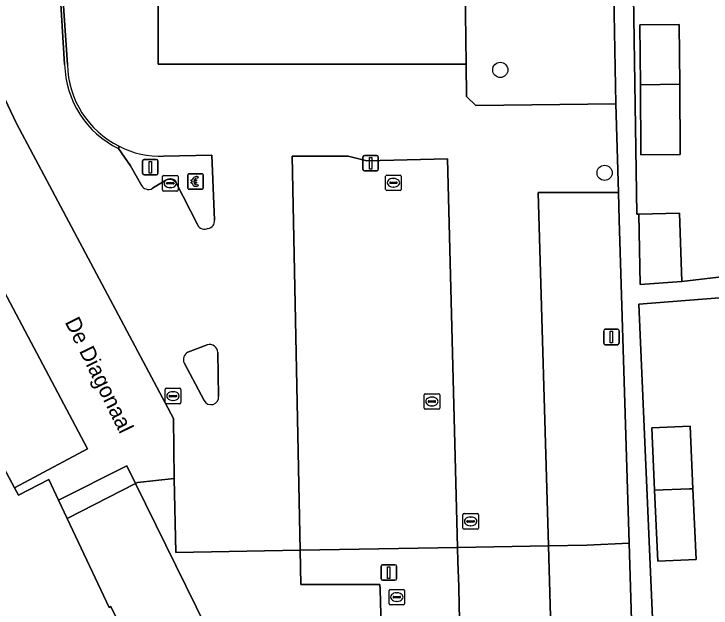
# Model space of a CAD drawing. Extents: x 161087 to 161926, y 382572 to 383873.
# Drawn here: x 161616.46 to 161661.33, y 383422.07 to 383460.31 of the extents above; entities that cross this region are included whole.
import ezdxf

# ---------------------------------------------------------------- set-up
doc = ezdxf.new("R2010")
doc.units = 0
for name, color, linetype in [('IMGEO_Betaalautomaat', 7, 'Continuous'), ('IMGEO_Boom', 7, 'Continuous'), ('IMGEO_Erf', 7, 'Continuous'), ('IMGEO_Groenvoorziening', 7, 'Continuous'), ('IMGEO_Kolk', 7, 'Continuous'), ('IMGEO_Lichtmast', 7, 'Continuous'), ('IMGEO_Muur', 7, 'Continuous'), ('IMGEO_Openbare_ruimte_label', 7, 'Continuous'), ('IMGEO_Pand', 7, 'Continuous'), ('IMGEO_Parkeervlak_gesloten', 7, 'Continuous'), ('IMGEO_Parkeervlak_open', 7, 'Continuous'), ('IMGEO_Rijbaan_lokaal_gesloten', 7, 'Continuous'), ('IMGEO_Rijbaan_lokaal_open', 7, 'Continuous'), ('IMGEO_Verkeerseiland_open', 7, 'Continuous'), ('IMGEO_Voetpad_open', 7, 'Continuous')]:
    doc.layers.add(name, color=color, linetype=linetype)

msp = doc.modelspace()

# ---------------------------------------------------------------- linework, layer by layer
at = {"layer": 'IMGEO_Betaalautomaat'}
for p, q in [((161627.642, 383449.106), (161627.642, 383449.947)), ((161627.642, 383449.947), (161627.642, 383449.106)), ((161627.717, 383450.03), (161628.558, 383450.03)), ((161628.558, 383450.03), (161627.717, 383450.03)), ((161628.641, 383449.956), (161628.641, 383449.115)), ((161628.641, 383449.115), (161628.641, 383449.956)), ((161627.925, 383449.494), (161627.925, 383449.562)), ((161628.046, 383449.562), (161628.046, 383449.494)), ((161628.304, 383449.835), (161628.287, 383449.735)), ((161628.567, 383449.031), (161627.726, 383449.031)), ((161627.726, 383449.031), (161628.567, 383449.031)), ((161628.291, 383449.329), (161628.313, 383449.242))]:
    msp.add_line(p, q, dxfattribs=at)
for points in [[(161627.925, 383449.562), (161627.856, 383449.562), (161627.856, 383449.631), (161627.935, 383449.631)], [(161627.93, 383449.425), (161627.856, 383449.425), (161627.856, 383449.494), (161627.925, 383449.494)], [(161628.057, 383449.631), (161628.204, 383449.631), (161628.204, 383449.562), (161628.046, 383449.562)], [(161628.046, 383449.494), (161628.204, 383449.494), (161628.204, 383449.425), (161628.06, 383449.425)]]:
    msp.add_lwpolyline(points, dxfattribs=at)
for centre, radius, start, end in [((161627.72, 383449.953), 0.0779, 92.4484, 184.2845), ((161627.72, 383449.953), 0.0779, 92.4484, 184.2845), ((161628.564, 383449.953), 0.0779, 2.4484, 94.2845), ((161628.564, 383449.953), 0.0779, 2.4484, 94.2845), ((161628.191, 383449.48), 0.267, 191.8096, 297.0389), ((161628.218, 383449.555), 0.293, 73.014, 165.0139), ((161628.224, 383449.568), 0.179, 69.3236, 159.5683), ((161628.224, 383449.495), 0.179, 202.7625, 291.8693), ((161627.72, 383449.109), 0.0779, 182.4484, 274.2845), ((161627.72, 383449.109), 0.0779, 182.4484, 274.2845), ((161628.564, 383449.109), 0.0779, 272.4484, 4.2845), ((161628.564, 383449.109), 0.0779, 272.4484, 4.2845)]:
    msp.add_arc(centre, radius, start, end, dxfattribs=at)
at = {"layer": 'IMGEO_Boom'}
for centre in [(161647.76, 383456.711), (161654.477, 383450.089)]:
    msp.add_circle(centre, 0.489, dxfattribs=at)
at = {"layer": 'IMGEO_Erf'}
for points in [[(161665.197, 383522.388), (161655.549, 383521.539), (161656.228, 383468.512), (161656.55, 383447.435), (161656.677, 383447.437), (161659.292, 383447.485), (161659.455, 383443.097), (161669.267, 383444.261)], [(161662.961, 383442.118), (161656.686, 383441.636), (161658.506, 383399.732), (161656.705, 383399.701), (161656.807, 383393.684), (161656.812, 383393.371), (161656.568, 383393.353), (161659.584, 383364.007), (161658.918, 383363.919), (161659.28, 383360.491), (161664.252, 383361.015)]]:
    msp.add_lwpolyline(points, dxfattribs=at)
for points in [[(161659.312, 383455.787), (161659.345, 383451.265), (161656.816, 383451.246), (161656.783, 383455.748), (161656.754, 383459.609), (161659.283, 383459.627)], [(161660.365, 383425.196), (161657.896, 383425.087), (161657.695, 383429.657), (161657.518, 383433.679), (161659.987, 383433.788), (161660.165, 383429.756)]]:
    msp.add_lwpolyline(points, close=True, dxfattribs=at)
at = {"layer": 'IMGEO_Groenvoorziening'}
msp.add_lwpolyline([(161641.438, 383462.773), (161644.391, 383462.747), (161645.51, 383461.985), (161645.568, 383457.09), (161645.593, 383454.993), (161646.18, 383454.413), (161655.195, 383454.536), (161655.027, 383463.821)], dxfattribs=at)
at = {"layer": 'IMGEO_Kolk'}
for p, q in [((161626.091, 383449.916), (161626.943, 383449.916)), ((161640.383, 383449.021), (161640.383, 383449.873)), ((161640.458, 383449.947), (161641.31, 383449.947)), ((161641.384, 383449.873), (161641.384, 383449.021)), ((161626.016, 383448.99), (161626.016, 383449.842)), ((161626.318, 383449.459), (161626.716, 383449.459)), ((161626.504, 383449.696), (161626.529, 383449.696)), ((161627.017, 383449.842), (161627.017, 383448.99)), ((161640.642, 383449.441), (161640.642, 383449.453)), ((161640.685, 383449.49), (161641.083, 383449.49)), ((161640.871, 383449.727), (161640.896, 383449.727)), ((161641.126, 383449.453), (161641.126, 383449.441)), ((161626.275, 383449.41), (161626.275, 383449.422)), ((161626.713, 383449.373), (161626.315, 383449.373)), ((161626.527, 383449.136), (161626.502, 383449.136)), ((161626.759, 383449.422), (161626.759, 383449.41)), ((161641.08, 383449.404), (161640.682, 383449.404)), ((161640.894, 383449.167), (161640.869, 383449.167)), ((161626.943, 383448.916), (161626.091, 383448.916)), ((161641.31, 383448.947), (161640.458, 383448.947)), ((161626.191, 383435.294), (161626.191, 383436.146)), ((161626.266, 383436.22), (161627.118, 383436.22)), ((161626.679, 383436), (161626.704, 383436)), ((161627.192, 383436.146), (161627.192, 383435.294)), ((161626.45, 383435.714), (161626.45, 383435.726)), ((161626.888, 383435.677), (161626.49, 383435.677)), ((161626.493, 383435.763), (161626.891, 383435.763)), ((161626.934, 383435.726), (161626.934, 383435.714)), ((161642.859, 383434.942), (161642.859, 383435.794)), ((161642.934, 383435.868), (161643.786, 383435.868)), ((161643.347, 383435.648), (161643.372, 383435.648)), ((161643.86, 383435.794), (161643.86, 383434.942)), ((161627.118, 383435.22), (161626.266, 383435.22)), ((161626.702, 383435.44), (161626.677, 383435.44)), ((161643.118, 383435.362), (161643.118, 383435.374)), ((161643.556, 383435.325), (161643.158, 383435.325)), ((161643.161, 383435.411), (161643.559, 383435.411)), ((161643.37, 383435.088), (161643.345, 383435.088)), ((161643.602, 383435.374), (161643.602, 383435.362)), ((161643.786, 383434.868), (161642.934, 383434.868)), ((161645.352, 383427.225), (161645.352, 383428.077)), ((161645.427, 383428.151), (161646.279, 383428.151)), ((161645.84, 383427.931), (161645.865, 383427.931)), ((161646.353, 383428.077), (161646.353, 383427.225)), ((161645.611, 383427.645), (161645.611, 383427.657)), ((161646.049, 383427.608), (161645.651, 383427.608)), ((161645.654, 383427.694), (161646.052, 383427.694)), ((161646.095, 383427.657), (161646.095, 383427.645)), ((161646.279, 383427.151), (161645.427, 383427.151)), ((161645.863, 383427.371), (161645.838, 383427.371)), ((161640.603, 383422.351), (161640.603, 383423.203)), ((161640.678, 383423.277), (161641.53, 383423.277)), ((161641.091, 383423.057), (161641.116, 383423.057)), ((161641.604, 383423.203), (161641.604, 383422.351)), ((161640.862, 383422.771), (161640.862, 383422.783)), ((161641.3, 383422.734), (161640.902, 383422.734)), ((161640.905, 383422.82), (161641.303, 383422.82)), ((161641.346, 383422.783), (161641.346, 383422.771)), ((161641.53, 383422.277), (161640.678, 383422.277)), ((161641.114, 383422.497), (161641.089, 383422.497))]:
    msp.add_line(p, q, dxfattribs=at)
for points in [[(161626.091, 383449.916), (161626.943, 383449.916)], [(161640.383, 383449.021), (161640.383, 383449.873)], [(161640.458, 383449.947), (161641.31, 383449.947)], [(161641.384, 383449.873), (161641.384, 383449.021)], [(161626.016, 383448.99), (161626.016, 383449.842)], [(161627.017, 383449.842), (161627.017, 383448.99)], [(161626.943, 383448.916), (161626.091, 383448.916)], [(161641.31, 383448.947), (161640.458, 383448.947)], [(161626.191, 383435.294), (161626.191, 383436.146)], [(161626.266, 383436.22), (161627.118, 383436.22)], [(161627.192, 383436.146), (161627.192, 383435.294)], [(161642.859, 383434.942), (161642.859, 383435.794)], [(161642.934, 383435.868), (161643.786, 383435.868)], [(161643.86, 383435.794), (161643.86, 383434.942)], [(161627.118, 383435.22), (161626.266, 383435.22)], [(161643.786, 383434.868), (161642.934, 383434.868)], [(161645.352, 383427.225), (161645.352, 383428.077)], [(161645.427, 383428.151), (161646.279, 383428.151)], [(161646.353, 383428.077), (161646.353, 383427.225)], [(161646.279, 383427.151), (161645.427, 383427.151)], [(161640.603, 383422.351), (161640.603, 383423.203)], [(161640.678, 383423.277), (161641.53, 383423.277)], [(161641.604, 383423.203), (161641.604, 383422.351)], [(161641.53, 383422.277), (161640.678, 383422.277)]]:
    msp.add_lwpolyline(points, dxfattribs=at)
for centre, radius, start, end in [((161626.093, 383449.84), 0.0765, 91.552, 178.448), ((161626.093, 383449.84), 0.0765, 91.552, 178.448), ((161626.941, 383449.84), 0.0765, 1.552, 88.448), ((161626.941, 383449.84), 0.0765, 1.552, 88.448), ((161640.46, 383449.871), 0.0765, 91.552, 178.448), ((161640.46, 383449.871), 0.0765, 91.552, 178.448), ((161641.308, 383449.871), 0.0765, 1.552, 88.448), ((161641.308, 383449.871), 0.0765, 1.552, 88.448), ((161626.315, 383449.419), 0.0403, 85.8775, 175.7526), ((161626.72, 383449.421), 0.0386, 1.7309, 96.639), ((161640.682, 383449.45), 0.0403, 85.8775, 175.7526), ((161640.679, 383449.44), 0.0366, 178.938, 274.7102), ((161641.083, 383449.447), 0.043, 264.8664, 352.4533), ((161641.087, 383449.452), 0.0386, 1.7309, 96.639), ((161626.093, 383448.992), 0.0765, 181.552, 268.448), ((161626.093, 383448.992), 0.0765, 181.552, 268.448), ((161626.312, 383449.409), 0.0366, 178.938, 274.7102), ((161626.716, 383449.416), 0.043, 264.8664, 352.4533), ((161626.941, 383448.992), 0.0765, 271.552, 358.448), ((161626.941, 383448.992), 0.0765, 271.552, 358.448), ((161640.46, 383449.023), 0.0765, 181.552, 268.448), ((161640.46, 383449.023), 0.0765, 181.552, 268.448), ((161641.308, 383449.023), 0.0765, 271.552, 358.448), ((161641.308, 383449.023), 0.0765, 271.552, 358.448), ((161626.268, 383436.144), 0.0765, 91.552, 178.448), ((161626.268, 383436.144), 0.0765, 91.552, 178.448), ((161627.116, 383436.144), 0.0765, 1.552, 88.448), ((161627.116, 383436.144), 0.0765, 1.552, 88.448), ((161626.49, 383435.723), 0.0403, 85.8775, 175.7526), ((161626.487, 383435.713), 0.0366, 178.938, 274.7102), ((161626.891, 383435.72), 0.043, 264.8664, 352.4533), ((161626.895, 383435.725), 0.0386, 1.7309, 96.639), ((161642.936, 383435.792), 0.0765, 91.552, 178.448), ((161642.936, 383435.792), 0.0765, 91.552, 178.448), ((161643.784, 383435.792), 0.0765, 1.552, 88.448), ((161643.784, 383435.792), 0.0765, 1.552, 88.448), ((161626.268, 383435.296), 0.0765, 181.552, 268.448), ((161626.268, 383435.296), 0.0765, 181.552, 268.448), ((161627.116, 383435.296), 0.0765, 271.552, 358.448), ((161627.116, 383435.296), 0.0765, 271.552, 358.448), ((161643.158, 383435.371), 0.0403, 85.8775, 175.7526), ((161643.155, 383435.361), 0.0366, 178.938, 274.7102), ((161643.559, 383435.368), 0.043, 264.8664, 352.4533), ((161643.563, 383435.373), 0.0386, 1.7309, 96.639), ((161642.936, 383434.944), 0.0765, 181.552, 268.448), ((161642.936, 383434.944), 0.0765, 181.552, 268.448), ((161643.784, 383434.944), 0.0765, 271.552, 358.448), ((161643.784, 383434.944), 0.0765, 271.552, 358.448), ((161645.429, 383428.075), 0.0765, 91.552, 178.448), ((161645.429, 383428.075), 0.0765, 91.552, 178.448), ((161646.277, 383428.075), 0.0765, 1.552, 88.448), ((161646.277, 383428.075), 0.0765, 1.552, 88.448), ((161645.651, 383427.654), 0.0403, 85.8775, 175.7526), ((161645.648, 383427.644), 0.0366, 178.938, 274.7102), ((161646.052, 383427.651), 0.043, 264.8664, 352.4533), ((161646.056, 383427.656), 0.0386, 1.7309, 96.639), ((161645.429, 383427.227), 0.0765, 181.552, 268.448), ((161645.429, 383427.227), 0.0765, 181.552, 268.448), ((161646.277, 383427.227), 0.0765, 271.552, 358.448), ((161646.277, 383427.227), 0.0765, 271.552, 358.448), ((161640.68, 383423.201), 0.0765, 91.552, 178.448), ((161640.68, 383423.201), 0.0765, 91.552, 178.448), ((161641.528, 383423.201), 0.0765, 1.552, 88.448), ((161641.528, 383423.201), 0.0765, 1.552, 88.448), ((161640.902, 383422.78), 0.0403, 85.8775, 175.7526), ((161640.899, 383422.77), 0.0366, 178.938, 274.7102), ((161641.303, 383422.777), 0.043, 264.8664, 352.4533), ((161641.307, 383422.782), 0.0386, 1.7309, 96.639), ((161640.68, 383422.353), 0.0765, 181.552, 268.448), ((161640.68, 383422.353), 0.0765, 181.552, 268.448), ((161641.528, 383422.353), 0.0765, 271.552, 358.448), ((161641.528, 383422.353), 0.0765, 271.552, 358.448)]:
    msp.add_arc(centre, radius, start, end, dxfattribs=at)
for centre, major_axis, ratio, start_param, end_param in [((161626.503, 383449.416), (-0.387, 0.002), 0.722429, 4.712389, 7.853982), ((161626.528, 383449.416), (-0.39, 0.002), 0.717154, 1.570796, 4.712389), ((161640.87, 383449.447), (-0.387, 0.002), 0.722429, 4.712389, 7.853982), ((161640.895, 383449.447), (-0.39, 0.002), 0.717154, 1.570796, 4.712389), ((161626.678, 383435.72), (-0.387, 0.002), 0.722429, 4.712389, 7.853982), ((161626.703, 383435.72), (-0.39, 0.002), 0.717154, 1.570796, 4.712389), ((161643.346, 383435.368), (-0.387, 0.002), 0.722429, 4.712389, 7.853982), ((161643.371, 383435.368), (-0.39, 0.002), 0.717154, 1.570796, 4.712389), ((161645.839, 383427.651), (-0.387, 0.002), 0.722429, 4.712389, 7.853982), ((161645.864, 383427.651), (-0.39, 0.002), 0.717154, 1.570796, 4.712389), ((161641.09, 383422.777), (-0.387, 0.002), 0.722429, 4.712389, 7.853982), ((161641.115, 383422.777), (-0.39, 0.002), 0.717154, 1.570796, 4.712389)]:
    msp.add_ellipse(centre, major_axis=major_axis, ratio=ratio, start_param=start_param, end_param=end_param, dxfattribs=at)
at = {"layer": 'IMGEO_Lichtmast'}
for p, q in [((161624.738, 383450.05), (161624.738, 383450.85)), ((161624.738, 383450.85), (161624.738, 383450.05)), ((161624.838, 383450.95), (161625.628, 383450.95)), ((161625.628, 383450.95), (161624.838, 383450.95)), ((161625.728, 383450.85), (161625.728, 383450.05)), ((161625.728, 383450.05), (161625.728, 383450.85)), ((161638.921, 383450.307), (161638.921, 383451.107)), ((161638.921, 383451.107), (161638.921, 383450.307)), ((161639.021, 383451.207), (161639.811, 383451.207)), ((161639.811, 383451.207), (161639.021, 383451.207)), ((161639.911, 383451.107), (161639.911, 383450.307)), ((161639.911, 383450.307), (161639.911, 383451.107)), ((161625.628, 383449.95), (161624.838, 383449.95)), ((161624.838, 383449.95), (161625.628, 383449.95)), ((161639.811, 383450.207), (161639.021, 383450.207)), ((161639.021, 383450.207), (161639.811, 383450.207)), ((161654.517, 383440.023), (161655.307, 383440.023)), ((161655.307, 383440.023), (161654.517, 383440.023)), ((161654.417, 383439.123), (161654.417, 383439.923)), ((161654.417, 383439.923), (161654.417, 383439.123)), ((161655.407, 383439.923), (161655.407, 383439.123)), ((161655.407, 383439.123), (161655.407, 383439.923)), ((161655.307, 383439.023), (161654.517, 383439.023)), ((161654.517, 383439.023), (161655.307, 383439.023)), ((161640.088, 383423.96), (161640.088, 383424.76)), ((161640.088, 383424.76), (161640.088, 383423.96)), ((161640.188, 383424.86), (161640.978, 383424.86)), ((161640.978, 383424.86), (161640.188, 383424.86)), ((161641.078, 383424.76), (161641.078, 383423.96)), ((161641.078, 383423.96), (161641.078, 383424.76)), ((161640.978, 383423.86), (161640.188, 383423.86)), ((161640.188, 383423.86), (161640.978, 383423.86))]:
    msp.add_line(p, q, dxfattribs=at)
for points in [[(161625.158, 383450.825), (161625.308, 383450.825), (161625.308, 383450.075), (161625.158, 383450.075), (161625.158, 383450.825)], [(161639.341, 383451.082), (161639.491, 383451.082), (161639.491, 383450.332), (161639.341, 383450.332), (161639.341, 383451.082)], [(161654.837, 383439.898), (161654.987, 383439.898), (161654.987, 383439.148), (161654.837, 383439.148), (161654.837, 383439.898)], [(161640.508, 383424.735), (161640.658, 383424.735), (161640.658, 383423.985), (161640.508, 383423.985), (161640.508, 383424.735)]]:
    msp.add_lwpolyline(points, dxfattribs=at)
for centre, start, end in [((161624.838, 383450.85), 90, 180), ((161624.838, 383450.85), 90, 180), ((161625.628, 383450.85), 0, 90), ((161625.628, 383450.85), 360, 90), ((161639.021, 383451.107), 90, 180), ((161639.021, 383451.107), 90, 180), ((161639.811, 383451.107), 0, 90), ((161639.811, 383451.107), 360, 90), ((161624.838, 383450.05), 180, 270), ((161624.838, 383450.05), 180, 270), ((161625.628, 383450.05), 270, 0), ((161625.628, 383450.05), 270, 0), ((161639.021, 383450.307), 180, 270), ((161639.021, 383450.307), 180, 270), ((161639.811, 383450.307), 270, 0), ((161639.811, 383450.307), 270, 0), ((161654.517, 383439.923), 90, 180), ((161654.517, 383439.923), 90, 180), ((161655.307, 383439.923), 0, 90), ((161655.307, 383439.923), 360, 90), ((161654.517, 383439.123), 180, 270), ((161654.517, 383439.123), 180, 270), ((161655.307, 383439.123), 270, 0), ((161655.307, 383439.123), 270, 0), ((161640.188, 383424.76), 90, 180), ((161640.188, 383424.76), 90, 180), ((161640.978, 383424.76), 0, 90), ((161640.978, 383424.76), 360, 90), ((161640.188, 383423.96), 180, 270), ((161640.188, 383423.96), 180, 270), ((161640.978, 383423.96), 270, 0), ((161640.978, 383423.96), 270, 0)]:
    msp.add_arc(centre, 0.1, start, end, dxfattribs=at)
at = {"layer": 'IMGEO_Muur'}
for points in [[(161655.195, 383454.536), (161655.027, 383463.821)], [(161655.424, 383447.065), (161655.37, 383448.827), (161655.195, 383454.536)], [(161656.063, 383426.245), (161655.424, 383447.065)], [(161656.432, 383414.198), (161656.063, 383426.245)]]:
    msp.add_lwpolyline(points, dxfattribs=at)
at = {"layer": 'IMGEO_Pand'}
for points in [[(161656.783, 383455.748), (161659.312, 383455.787), (161659.283, 383459.627), (161656.754, 383459.609)], [(161656.783, 383455.748), (161656.816, 383451.246), (161659.345, 383451.265), (161659.312, 383455.787)], [(161656.755, 383442.905), (161659.455, 383443.097), (161659.292, 383447.485), (161656.677, 383447.437)], [(161657.695, 383429.657), (161659.937, 383429.738), (161660.165, 383429.756), (161659.987, 383433.788), (161657.518, 383433.679)], [(161657.695, 383429.657), (161657.896, 383425.087), (161660.365, 383425.196), (161660.165, 383429.756), (161659.937, 383429.738)]]:
    msp.add_lwpolyline(points, close=True, dxfattribs=at)
msp.add_lwpolyline([(161610.299, 383375.929), (161621.597, 383382.548), (161621.668, 383382.438), (161637.394, 383391.616), (161637.648, 383391.765), (161637.467, 383392.133), (161633.735, 383399.725), (161631.497, 383404.278), (161629.259, 383408.831), (161627.077, 383413.269), (161626.392, 383414.663), (161622.702, 383422.17), (161622.593, 383422.11), (161619.881, 383427.831), (161619.321, 383429.012), (161618.692, 383430.341), (161616.751, 383429.338), (161616.501, 383429.804), (161605.444, 383450.467), (161605.285, 383450.395), (161552.243, 383422.247)], dxfattribs=at)
at = {"layer": 'IMGEO_Parkeervlak_gesloten'}
for points in [[(161624.279, 383430.087), (161619.881, 383427.831), (161622.593, 383422.11), (161622.702, 383422.17), (161626.392, 383414.663), (161627.077, 383413.269), (161631.445, 383415.514)], [(161656.432, 383414.198), (161656.063, 383426.245), (161653.325, 383426.13), (161650.862, 383426.085), (161651.58, 383401.041), (161656.68, 383401.178), (161656.495, 383412.152)], [(161645.001, 383425.977), (161634.882, 383425.791), (161634.926, 383423.581), (161640.015, 383423.581), (161640.029, 383423.276), (161640.356, 383411.241), (161645.358, 383411.241), (161645.098, 383423.332), (161645.1, 383423.371), (161645.099, 383423.41), (161645.095, 383423.449), (161645.024, 383425.077)]]:
    msp.add_lwpolyline(points, close=True, dxfattribs=at)
at = {"layer": 'IMGEO_Parkeervlak_open'}
for points in [[(161645.51, 383461.985), (161644.391, 383462.747), (161641.438, 383462.773), (161639.719, 383462.768), (161626.526, 383462.663), (161626.123, 383462.661), (161625.736, 383462.659), (161625.736, 383457.09), (161645.568, 383457.09)], [(161609.313, 383454.717), (161605.727, 383452.834), (161605.904, 383452.48), (161604.701, 383451.855), (161605.444, 383450.467), (161616.501, 383429.804), (161621.194, 383432.323)], [(161644.359, 383450.98), (161639.161, 383450.849), (161637.971, 383451.168), (161634.374, 383451.168), (161634.882, 383425.791), (161645.001, 383425.977)], [(161655.424, 383447.065), (161655.37, 383448.827), (161650.21, 383448.827), (161650.862, 383426.085), (161653.325, 383426.13), (161656.063, 383426.245)], [(161624.279, 383430.087), (161623.722, 383431.219), (161619.321, 383429.012), (161619.881, 383427.831)]]:
    msp.add_lwpolyline(points, close=True, dxfattribs=at)
at = {"layer": 'IMGEO_Rijbaan_lokaal_gesloten'}
for points in [[(161634.882, 383425.791), (161626.867, 383425.643), (161626.776, 383430.409), (161624.409, 383430.154), (161624.279, 383430.087), (161631.445, 383415.514), (161627.077, 383413.269), (161629.259, 383408.831), (161633.649, 383410.989), (161638.045, 383401.961), (161639.646, 383402.792)], [(161651.603, 383399.853), (161656.701, 383399.941), (161656.68, 383401.178), (161651.58, 383401.041), (161650.862, 383426.085), (161645.001, 383425.977), (161645.024, 383425.077), (161645.095, 383423.449), (161645.099, 383423.41), (161645.1, 383423.371), (161645.098, 383423.332), (161645.358, 383411.241), (161640.356, 383411.241), (161640.029, 383423.276), (161640.015, 383423.581), (161634.926, 383423.581), (161634.882, 383425.791)]]:
    msp.add_lwpolyline(points, dxfattribs=at)
at = {"layer": 'IMGEO_Rijbaan_lokaal_open'}
for points in [[(161614.512, 383457.669), (161616.616, 383453.269), (161626.719, 383434.276), (161626.776, 383430.409), (161626.867, 383425.643), (161634.882, 383425.791), (161634.374, 383451.168), (161637.971, 383451.168), (161639.161, 383450.849), (161644.359, 383450.98), (161645.001, 383425.977), (161650.862, 383426.085), (161650.21, 383448.827), (161655.37, 383448.827), (161655.195, 383454.536), (161646.18, 383454.413), (161645.593, 383454.993), (161645.568, 383457.09), (161625.736, 383457.09), (161625.736, 383462.659), (161622.996, 383462.644)], [(161619.907, 383457.05), (161619.519, 383462.715), (161619.361, 383462.715), (161619.718, 383457.067)], [(161619.718, 383457.067), (161619.361, 383462.715), (161619.519, 383462.715), (161619.907, 383457.05)], [(161623.191, 383451.643), (161623.238, 383451.799)], [(161624.683, 383449.257), (161623.948, 383450.537), (161623.191, 383451.643)], [(161626.083, 383451.168), (161629.203, 383451.215)], [(161629.203, 383451.215), (161629.364, 383447.041)], [(161626.242, 383449.608), (161625.383, 383449.093)], [(161628.269, 383446.753), (161626.896, 383449.435)], [(161627.654, 383438.535), (161628.894, 383439.021)], [(161629.582, 383438.521), (161629.633, 383435.683)], [(161628.705, 383435.423), (161627.415, 383437.851)]]:
    msp.add_lwpolyline(points, dxfattribs=at)
msp.add_lwpolyline([(161616.616, 383453.269), (161614.512, 383457.669), (161613.583, 383457.17), (161613.669, 383457.005), (161609.313, 383454.717), (161621.194, 383432.323), (161616.501, 383429.804), (161616.751, 383429.338), (161618.692, 383430.341), (161619.321, 383429.012), (161623.722, 383431.219), (161624.279, 383430.087), (161624.409, 383430.154), (161626.776, 383430.409), (161626.719, 383434.276)], close=True, dxfattribs=at)
for centre, radius, start, end in [((161625.923, 383457.216), 6.206, 181.3749, 243.8882), ((161625.923, 383457.216), 6.206, 181.3749, 243.8882), ((161625.87, 383457.151), 5.964, 180.9683, 243.8102), ((161625.87, 383457.151), 5.964, 180.9683, 243.8102), ((161625.763, 383456.454), 5.295, 241.5236, 273.4657), ((161626.477, 383449.173), 0.494, 31.9928, 118.3735), ((161625.118, 383449.536), 0.517, 212.6806, 250.4278), ((161625.117, 383449.536), 0.516, 250.5089, 300.9641), ((161628.723, 383446.951), 0.495, 203.5771, 298.3102), ((161628.902, 383446.978), 0.467, 276.9254, 7.7482), ((161629.033, 383438.489), 0.55, 3.3452, 104.6397), ((161627.864, 383438.078), 0.503, 114.6321, 206.8475), ((161629.14, 383435.658), 0.494, 208.3597, 2.9431)]:
    msp.add_arc(centre, radius, start, end, dxfattribs=at)
at = {"layer": 'IMGEO_Verkeerseiland_open'}
for points in [[(161623.238, 383451.799), (161623.191, 383451.643), (161623.948, 383450.537), (161624.683, 383449.257)], [(161629.364, 383447.041), (161629.203, 383451.215), (161626.083, 383451.168)], [(161625.383, 383449.093), (161626.242, 383449.608)], [(161626.896, 383449.435), (161628.269, 383446.753)], [(161628.894, 383439.021), (161627.654, 383438.535)], [(161629.633, 383435.683), (161629.582, 383438.521)], [(161627.415, 383437.851), (161628.705, 383435.423)]]:
    msp.add_lwpolyline(points, dxfattribs=at)
for centre, radius, start, end in [((161625.763, 383456.454), 5.295, 241.5236, 273.4657), ((161626.477, 383449.173), 0.494, 31.9928, 118.3735), ((161625.118, 383449.536), 0.517, 212.6806, 250.4278), ((161625.117, 383449.536), 0.516, 250.5089, 300.9641), ((161628.723, 383446.951), 0.495, 203.5771, 298.3102), ((161628.902, 383446.978), 0.467, 276.9254, 7.7482), ((161629.033, 383438.489), 0.55, 3.3452, 104.6397), ((161627.864, 383438.078), 0.503, 114.6321, 206.8475), ((161629.14, 383435.658), 0.494, 208.3597, 2.9431)]:
    msp.add_arc(centre, radius, start, end, dxfattribs=at)
at = {"layer": 'IMGEO_Voetpad_open'}
for points in [[(161669.267, 383444.261), (161659.455, 383443.097), (161656.755, 383442.905), (161656.677, 383447.437), (161656.55, 383447.435), (161656.228, 383468.512), (161655.549, 383521.539), (161665.197, 383522.388)], [(161654.357, 383510.971), (161654.861, 383477.669), (161654.872, 383470.127), (161655.005, 383465.074), (161655.027, 383463.821), (161655.195, 383454.536), (161655.37, 383448.827), (161655.424, 383447.065), (161656.063, 383426.245), (161656.432, 383414.198), (161656.495, 383412.152), (161656.68, 383401.178), (161656.701, 383399.941), (161656.705, 383399.701), (161658.506, 383399.732), (161656.686, 383441.636), (161662.961, 383442.118)]]:
    msp.add_lwpolyline(points, dxfattribs=at)

# ---------------------------------------------------------------- texts
at = {"layer": 'IMGEO_Openbare_ruimte_label'}
msp.add_text('De Diagonaal', height=1, rotation=296.2319, dxfattribs=at).set_placement((161619.713, 383440.491))

doc.saveas('drawing.dxf')
